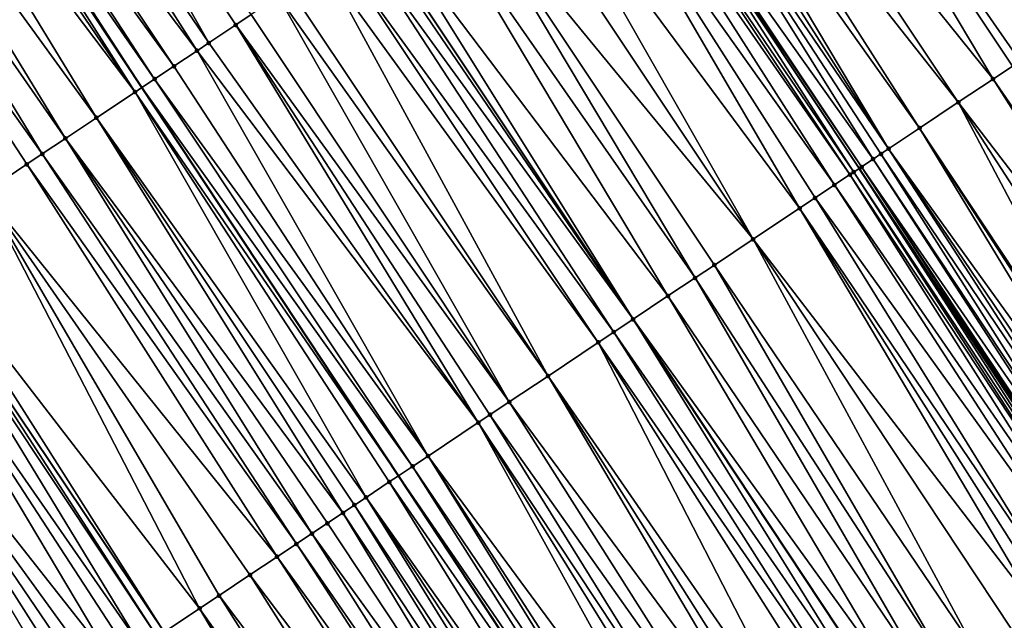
# Model space of a CAD drawing. Header units: feet. Extents: x 2004186 to 2014793, y 836912 to 864902.
# Tile 374 of 656: x 2009789 to 2009832, y 849049 to 849075. Entities that reach past the tile are written whole.
import ezdxf

# ---------------------------------------------------------------- set-up
doc = ezdxf.new("R2010")
doc.units = ezdxf.units.FT
doc.header["$LTSCALE"] = 100
doc.header["$MEASUREMENT"] = 0
for name, color, linetype, lineweight in [('EP_Travel Lane', 5, 'Continuous', 40), ('GPL_Skip Line', 2, 'Continuous', 40), ('Road Shots', 4, 'Continuous', 200), ('Road X-Section', 30, 'Continuous', 13)]:
    doc.layers.add(name, color=color, linetype=linetype, lineweight=lineweight)
doc.layers.add('I-77 SB_MM21-27-Surface-Border', color=7, linetype='Continuous')
doc.layers.add('I-77 SB_MM21-27-Surface-TIN', color=7, linetype='Continuous')

msp = doc.modelspace()

# ---------------------------------------------------------------- linework, layer by layer
at = {"layer": 'EP_Travel Lane'}
for points in [[(2009963.837033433, 848847.280817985, 429.204192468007), (2009953.432057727, 848864.5973455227, 429.1382592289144), (2009943.048023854, 848881.6901217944, 429.0399997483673), (2009932.663936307, 848898.7829864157, 428.9696612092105), (2009922.279846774, 848915.8758543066, 428.9003387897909), (2009911.671871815, 848932.9852607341, 428.8097326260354), (2009901.081294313, 848949.9509913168, 428.7492360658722), (2009890.490720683, 848966.9167156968, 428.6864182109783), (2009879.900131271, 848983.8824653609, 428.6332662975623), (2009869.045520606, 849000.8753183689, 428.5546234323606), (2009858.224622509, 849017.6949620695, 428.4656843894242), (2009847.403659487, 849034.514706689, 428.4071168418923), (2009836.582716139, 849051.3344207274, 428.3393471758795), (2009825.441538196, 849068.1654412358, 428.269548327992), (2009814.354321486, 849084.810929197, 428.2260740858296), (2009803.267133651, 849101.4563738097, 428.1667494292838), (2009792.179957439, 849118.1018009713, 428.1009985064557)], [(2009922.732590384, 848845.9093054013, 427.7466532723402), (2009912.311521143, 848862.9794874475, 427.6353479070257), (2009901.890393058, 848880.049765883, 427.5545564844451), (2009891.469273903, 848897.1200296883, 427.4691715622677), (2009881.063165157, 848913.8753565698, 427.4190355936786), (2009870.463312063, 848930.8352990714, 427.3590392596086), (2009859.863490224, 848947.7951915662, 427.2796639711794), (2009849.263633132, 848964.755140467, 427.2221198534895), (2009838.720720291, 848981.3424521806, 427.1364189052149), (2009827.963152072, 848998.2030135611, 427.0771608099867), (2009817.205627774, 849015.0635061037, 426.9972308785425), (2009806.448035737, 849031.9241048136, 426.949170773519), (2009795.557487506, 849048.2402471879, 426.8732766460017), (2009784.392036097, 849064.8334639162, 426.7987282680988), (2009773.226573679, 849081.4266970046, 426.7300865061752), (2009762.061131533, 849098.0198999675, 426.6504041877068), (2009750.965655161, 849114.3226856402, 426.583410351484)]]:
    msp.add_polyline3d(points, dxfattribs=at)
at = {"layer": 'GPL_Skip Line'}
for points in [[(2009953.829437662, 848841.4261146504, 428.721481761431), (2009943.524610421, 848858.56616258, 428.6641164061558), (2009933.127624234, 848875.6511519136, 428.5878087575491), (2009922.730622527, 848892.7361667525, 428.519566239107), (2009912.33363203, 848909.8211631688, 428.4454982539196), (2009901.793440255, 848926.8179547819, 428.3846184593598), (2009891.20368886, 848943.7842266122, 428.3312489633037), (2009880.613957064, 848960.750467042, 428.2658008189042), (2009870.024222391, 848977.7167120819, 428.202126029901), (2009859.249325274, 848994.5654839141, 428.1196564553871), (2009848.421835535, 849011.3809139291, 428.0372503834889), (2009837.59432419, 849028.196377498, 427.9649437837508), (2009826.766831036, 849045.0118128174, 427.8841342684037), (2009815.719622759, 849061.6833479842, 427.8140215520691), (2009804.626809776, 849078.3250743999, 427.7626321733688), (2009793.534014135, 849094.966774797, 427.701693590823), (2009782.441233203, 849111.6084531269, 427.6326563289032), (2009771.182598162, 849128.138074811, 427.5321407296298)], [(2009933.158281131, 848852.2558033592, 428.2070710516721), (2009922.774190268, 848869.3486734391, 428.1384617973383), (2009912.390098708, 848886.4415446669, 428.0702190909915), (2009902.006056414, 848903.5343347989, 427.976362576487), (2009891.530412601, 848920.4104319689, 427.9136971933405), (2009880.92433474, 848937.3665026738, 427.8573967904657), (2009870.318280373, 848954.3225358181, 427.7865722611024), (2009859.712203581, 848971.2786048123, 427.72960863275), (2009849.022044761, 848987.9779411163, 427.6566642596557), (2009838.194197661, 849004.7931455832, 427.5752317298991), (2009827.36634023, 849021.608366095, 427.4986247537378), (2009816.538476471, 849038.4235964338, 427.4249755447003), (2009805.637161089, 849054.960949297, 427.3642147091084), (2009794.594976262, 849071.6363890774, 427.304301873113), (2009783.5527462, 849088.3118971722, 427.2693528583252), (2009772.510594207, 849104.9872873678, 427.1912455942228), (2009761.310572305, 849121.3920772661, 427.0964918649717)]]:
    msp.add_polyline3d(points, dxfattribs=at)
at = {"layer": 'I-77 SB_MM21-27-Surface-Border', "color": 3, "linetype": 'ByBlock', "lineweight": -2}
msp.add_polyline3d([(2009798.74881013, 849122.4814904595, 428.3840934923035), (2009809.841554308, 849105.8398672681, 428.4733592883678), (2009820.934262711, 849089.1982977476, 428.5822842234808), (2009832.359926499, 849072.7784053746, 428.6253178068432), (2009843.916991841, 849056.0586220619, 428.6896182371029), (2009855.080822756, 849039.4596975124, 428.7581293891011), (2009866.076486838, 849022.7525143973, 428.8318323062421), (2009876.903997, 849005.9370526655, 428.9046986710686), (2009885.632100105, 848987.4611544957, 428.9087870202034), (2009898.596993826, 848971.9776837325, 429.0509502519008), (2009909.01709134, 848954.9054989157, 429.0984557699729), (2009919.43715657, 848937.8333658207, 429.1659731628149), (2009929.929759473, 848920.5326666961, 429.2454695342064), (2009939.985063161, 848903.2397036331, 429.3115393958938), (2009950.040375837, 848885.9467258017, 429.3729081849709), (2009960.095674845, 848868.653770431, 429.4413727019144), (2009970.747063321, 848851.3232834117, 429.5169382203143)], dxfattribs=at)
at = {"layer": 'I-77 SB_MM21-27-Surface-TIN', "color": 128, "linetype": 'ByBlock', "lineweight": -2}
for points in [[(2009787.54347605, 849090.97259725, 427.4254500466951), (2009786.212229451, 849090.0850261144, 427.3728248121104), (2009797.471423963, 849073.5542825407, 427.4441902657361)], [(2009787.54347605, 849090.97259725, 427.4254500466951), (2009798.63626052, 849074.3309136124, 427.4925564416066), (2009799.301876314, 849074.7747104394, 427.5229993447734)], [(2009787.54347605, 849090.97259725, 427.4254500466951), (2009797.471423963, 849073.5542825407, 427.4441902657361), (2009798.63626052, 849074.3309136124, 427.4925564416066)], [(2009786.212229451, 849090.0850261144, 427.3728248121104), (2009784.880969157, 849089.197475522, 427.3277391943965), (2009796.972213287, 849073.2214331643, 427.4207135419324)], [(2009786.212229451, 849090.0850261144, 427.3728248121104), (2009796.972213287, 849073.2214331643, 427.4207135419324), (2009797.471423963, 849073.5542825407, 427.4441902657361)], [(2009784.880969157, 849089.197475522, 427.3277391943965), (2009784.215345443, 849088.7536905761, 427.3016547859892), (2009795.973791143, 849072.5557356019, 427.3741970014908)], [(2009784.880969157, 849089.197475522, 427.3277391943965), (2009795.973791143, 849072.5557356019, 427.3741970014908), (2009796.972213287, 849073.2214331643, 427.4207135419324)], [(2009820.934262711, 849089.1982977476, 428.5822842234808), (2009818.604607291, 849087.6450090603, 428.4758099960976), (2009831.195085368, 849072.0017811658, 428.5794670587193)], [(2009820.934262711, 849089.1982977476, 428.5822842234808), (2009832.027113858, 849072.5565140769, 428.6127068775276), (2009832.359926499, 849072.7784053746, 428.6253178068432)], [(2009820.934262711, 849089.1982977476, 428.5822842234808), (2009831.195085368, 849072.0017811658, 428.5794670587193), (2009832.027113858, 849072.5565140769, 428.6127068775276)], [(2009784.215345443, 849088.7536905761, 427.3016547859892), (2009783.71613404, 849088.4208422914, 427.278577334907), (2009795.141773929, 849072.0009857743, 427.3347508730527)], [(2009784.215345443, 849088.7536905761, 427.3016547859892), (2009795.141773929, 849072.0009857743, 427.3347508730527), (2009795.973791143, 849072.5557356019, 427.3741970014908)], [(2009783.050531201, 849087.9770260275, 427.2409990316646), (2009794.309769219, 849071.4462171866, 427.2884198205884), (2009783.5527462, 849088.3118971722, 427.2693528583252)], [(2009783.71613404, 849088.4208422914, 427.278577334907), (2009783.5527462, 849088.3118971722, 427.2693528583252), (2009794.594976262, 849071.6363890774, 427.304301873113)], [(2009794.309769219, 849071.4462171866, 427.2884198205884), (2009794.594976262, 849071.6363890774, 427.304301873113), (2009783.5527462, 849088.3118971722, 427.2693528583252)], [(2009783.71613404, 849088.4208422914, 427.278577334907), (2009794.594976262, 849071.6363890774, 427.304301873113), (2009795.141773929, 849072.0009857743, 427.3347508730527)], [(2009783.050531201, 849087.9770260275, 427.2409990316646), (2009782.218538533, 849087.4222393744, 427.1880353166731), (2009794.309769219, 849071.4462171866, 427.2884198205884)], [(2009818.604607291, 849087.6450090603, 428.4758099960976), (2009817.273386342, 849086.7573994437, 428.4090657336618), (2009829.697452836, 849071.0032337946, 428.5093106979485)], [(2009818.604607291, 849087.6450090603, 428.4758099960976), (2009829.697452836, 849071.0032337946, 428.5093106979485), (2009831.195085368, 849072.0017811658, 428.5794670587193)], [(2009782.218538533, 849087.4222393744, 427.1880353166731), (2009780.887340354, 849086.5345955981, 427.1087503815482), (2009792.645757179, 849070.3366839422, 427.1972002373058)], [(2009782.218538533, 849087.4222393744, 427.1880353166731), (2009792.645757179, 849070.3366839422, 427.1972002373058), (2009794.309769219, 849071.4462171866, 427.2884198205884)], [(2009780.887340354, 849086.5345955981, 427.1087503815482), (2009779.888934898, 849085.8688729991, 427.0530423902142), (2009791.31454625, 849069.4490592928, 427.124938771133)], [(2009780.887340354, 849086.5345955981, 427.1087503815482), (2009791.31454625, 849069.4490592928, 427.124938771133), (2009792.645757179, 849070.3366839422, 427.1972002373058)], [(2009817.273386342, 849086.7573994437, 428.4090657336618), (2009816.441360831, 849086.2026620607, 428.3741868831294), (2009828.033404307, 849069.8937552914, 428.4381769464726)], [(2009817.273386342, 849086.7573994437, 428.4090657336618), (2009828.033404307, 849069.8937552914, 428.4381769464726), (2009829.697452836, 849071.0032337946, 428.5093106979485)], [(2009816.441360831, 849086.2026620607, 428.3741868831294), (2009815.942155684, 849085.8698043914, 428.347666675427), (2009826.702189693, 849069.0061361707, 428.3679408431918)], [(2009816.441360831, 849086.2026620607, 428.3741868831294), (2009826.702189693, 849069.0061361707, 428.3679408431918), (2009828.033404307, 849069.8937552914, 428.4381769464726)], [(2009779.888934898, 849085.8688729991, 427.0530423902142), (2009778.724109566, 849085.0922250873, 426.9984924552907), (2009790.316131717, 849068.78335031, 427.0742309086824)], [(2009779.888934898, 849085.8688729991, 427.0530423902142), (2009790.316131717, 849068.78335031, 427.0742309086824), (2009791.31454625, 849069.4490592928, 427.124938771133)], [(2009815.442967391, 849085.5369214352, 428.3118658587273), (2009814.444605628, 849084.8711332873, 428.2321037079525), (2009826.036605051, 849068.5622926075, 428.3203434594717)], [(2009815.942155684, 849085.8698043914, 428.347666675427), (2009815.442967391, 849085.5369214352, 428.3118658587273), (2009826.702189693, 849069.0061361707, 428.3679408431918)], [(2009815.442967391, 849085.5369214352, 428.3118658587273), (2009826.369393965, 849068.7842195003, 428.3460179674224), (2009826.702189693, 849069.0061361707, 428.3679408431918)], [(2009815.442967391, 849085.5369214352, 428.3118658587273), (2009826.036605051, 849068.5622926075, 428.3203434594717), (2009826.369393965, 849068.7842195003, 428.3460179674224)], [(2009778.724109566, 849085.0922250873, 426.9984924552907), (2009789.65051052, 849068.339561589, 427.0467629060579), (2009790.316131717, 849068.78335031, 427.0742309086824)], [(2009778.724109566, 849085.0922250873, 426.9984924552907), (2009787.82006187, 849067.1191281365, 426.9659155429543), (2009789.65051052, 849068.339561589, 427.0467629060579)], [(2009813.945412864, 849084.5382570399, 428.1987651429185), (2009825.204638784, 849068.0074663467, 428.2528434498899), (2009814.354321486, 849084.810929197, 428.2260740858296)], [(2009814.444605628, 849084.8711332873, 428.2321037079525), (2009814.354321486, 849084.810929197, 428.2260740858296), (2009825.537431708, 849068.229387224, 428.2763102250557)], [(2009825.204638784, 849068.0074663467, 428.2528434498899), (2009825.441538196, 849068.1654412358, 428.269548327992), (2009814.354321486, 849084.810929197, 428.2260740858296)], [(2009825.537431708, 849068.229387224, 428.2763102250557), (2009814.354321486, 849084.810929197, 428.2260740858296), (2009825.441538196, 849068.1654412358, 428.269548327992)], [(2009814.444605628, 849084.8711332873, 428.2321037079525), (2009825.537431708, 849068.229387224, 428.2763102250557), (2009826.036605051, 849068.5622926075, 428.3203434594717)], [(2009813.61260711, 849084.3163554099, 428.1823631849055), (2009812.780575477, 849083.7616272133, 428.1508559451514), (2009824.37260099, 849067.4527473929, 428.224725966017)], [(2009813.945412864, 849084.5382570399, 428.1987651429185), (2009813.61260711, 849084.3163554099, 428.1823631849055), (2009825.038236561, 849067.8965145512, 428.2442821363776)], [(2009813.61260711, 849084.3163554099, 428.1823631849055), (2009824.37260099, 849067.4527473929, 428.224725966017), (2009825.038236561, 849067.8965145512, 428.2442821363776)], [(2009813.945412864, 849084.5382570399, 428.1987651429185), (2009825.038236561, 849067.8965145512, 428.2442821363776), (2009825.204638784, 849068.0074663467, 428.2528434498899)], [(2009812.780575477, 849083.7616272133, 428.1508559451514), (2009810.950136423, 849082.5411793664, 428.0647256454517), (2009822.874954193, 849066.4542214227, 428.1624240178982)], [(2009812.780575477, 849083.7616272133, 428.1508559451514), (2009823.540571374, 849066.89801617, 428.1921056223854), (2009824.37260099, 849067.4527473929, 428.224725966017)], [(2009812.780575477, 849083.7616272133, 428.1508559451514), (2009822.874954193, 849066.4542214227, 428.1624240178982), (2009823.540571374, 849066.89801617, 428.1921056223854)], [(2009810.950136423, 849082.5411793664, 428.0647256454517), (2009809.785310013, 849081.764533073, 428.0107728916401), (2009820.878112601, 849065.1228222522, 428.0679005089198)], [(2009810.950136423, 849082.5411793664, 428.0647256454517), (2009820.878112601, 849065.1228222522, 428.0679005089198), (2009822.874954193, 849066.4542214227, 428.1624240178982)], [(2009809.785310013, 849081.764533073, 428.0107728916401), (2009808.121267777, 849080.6550451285, 427.9361788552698), (2009820.878112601, 849065.1228222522, 428.0679005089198)], [(2009808.121267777, 849080.6550451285, 427.9361788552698), (2009806.956455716, 849079.8783773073, 427.8743252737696), (2009818.382079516, 849063.4585449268, 427.9393368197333)], [(2009808.121267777, 849080.6550451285, 427.9361788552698), (2009819.214082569, 849064.0133160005, 427.9865826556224), (2009820.878112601, 849065.1228222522, 428.0679005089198)], [(2009808.121267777, 849080.6550451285, 427.9361788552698), (2009818.382079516, 849063.4585449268, 427.9393368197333), (2009819.214082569, 849064.0133160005, 427.9865826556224)], [(2009806.956455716, 849079.8783773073, 427.8743252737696), (2009805.126021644, 849078.6579219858, 427.7854517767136), (2009817.217259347, 849062.6818892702, 427.8819444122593)], [(2009806.956455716, 849079.8783773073, 427.8743252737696), (2009817.217259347, 849062.6818892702, 427.8819444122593), (2009818.382079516, 849063.4585449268, 427.9393368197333)], [(2009804.460405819, 849078.2141252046, 427.7550256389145), (2009815.719622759, 849061.6833479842, 427.8140215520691), (2009804.626809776, 849078.3250743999, 427.7626321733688)], [(2009805.126021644, 849078.6579219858, 427.7854517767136), (2009804.626809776, 849078.3250743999, 427.7626321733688), (2009815.719622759, 849061.6833479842, 427.8140215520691)], [(2009805.126021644, 849078.6579219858, 427.7854517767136), (2009815.719622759, 849061.6833479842, 427.8140215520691), (2009817.217259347, 849062.6818892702, 427.8819444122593)], [(2009803.961186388, 849077.8812889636, 427.7363697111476), (2009803.129155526, 849077.3265596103, 427.7044379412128), (2009814.887584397, 849061.1286298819, 427.7862166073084)], [(2009804.460405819, 849078.2141252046, 427.7550256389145), (2009803.961186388, 849077.8812889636, 427.7363697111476), (2009815.719622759, 849061.6833479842, 427.8140215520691)], [(2009803.961186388, 849077.8812889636, 427.7363697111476), (2009814.887584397, 849061.1286298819, 427.7862166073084), (2009815.719622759, 849061.6833479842, 427.8140215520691)], [(2009803.129155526, 849077.3265596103, 427.7044379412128), (2009802.46354423, 849076.8827560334, 427.6715177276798), (2009814.221962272, 849060.6848425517, 427.7592571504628)], [(2009803.129155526, 849077.3265596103, 427.7044379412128), (2009814.221962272, 849060.6848425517, 427.7592571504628), (2009814.887584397, 849061.1286298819, 427.7862166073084)], [(2009802.46354423, 849076.8827560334, 427.6715177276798), (2009800.965931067, 849075.8841796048, 427.5907014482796), (2009812.058726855, 849059.2424789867, 427.6515483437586)], [(2009802.46354423, 849076.8827560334, 427.6715177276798), (2009812.058726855, 849059.2424789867, 427.6515483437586), (2009814.221962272, 849060.6848425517, 427.7592571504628)], [(2009800.965931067, 849075.8841796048, 427.5907014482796), (2009800.46672078, 849075.5513296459, 427.5670109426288), (2009812.058726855, 849059.2424789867, 427.6515483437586)], [(2009800.46672078, 849075.5513296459, 427.5670109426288), (2009799.301876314, 849074.7747104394, 427.5229993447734), (2009810.394676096, 849058.1330038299, 427.5816425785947)], [(2009800.46672078, 849075.5513296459, 427.5670109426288), (2009810.394676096, 849058.1330038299, 427.5816425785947), (2009812.058726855, 849059.2424789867, 427.6515483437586)], [(2009799.301876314, 849074.7747104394, 427.5229993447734), (2009798.63626052, 849074.3309136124, 427.4925564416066), (2009810.394676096, 849058.1330038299, 427.5816425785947)], [(2009798.63626052, 849074.3309136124, 427.4925564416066), (2009797.471423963, 849073.5542825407, 427.4441902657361), (2009809.063450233, 849057.2454015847, 427.5175999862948)], [(2009798.63626052, 849074.3309136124, 427.4925564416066), (2009809.562661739, 849057.5782497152, 427.540620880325), (2009810.394676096, 849058.1330038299, 427.5816425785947)], [(2009798.63626052, 849074.3309136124, 427.4925564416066), (2009809.063450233, 849057.2454015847, 427.5175999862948), (2009809.562661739, 849057.5782497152, 427.540620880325)], [(2009796.972213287, 849073.2214331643, 427.4207135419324), (2009795.973791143, 849072.5557356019, 427.3741970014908), (2009806.900181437, 849055.8030880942, 427.4282689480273)], [(2009797.471423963, 849073.5542825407, 427.4441902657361), (2009796.972213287, 849073.2214331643, 427.4207135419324), (2009809.063450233, 849057.2454015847, 427.5175999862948)], [(2009796.972213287, 849073.2214331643, 427.4207135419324), (2009806.900181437, 849055.8030880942, 427.4282689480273), (2009809.063450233, 849057.2454015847, 427.5175999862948)], [(2009795.973791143, 849072.5557356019, 427.3741970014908), (2009795.141773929, 849072.0009857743, 427.3347508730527), (2009806.900181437, 849055.8030880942, 427.4282689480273)], [(2009832.027113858, 849072.5565140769, 428.6127068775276), (2009831.195085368, 849072.0017811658, 428.5794670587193), (2009842.739997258, 849055.300543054, 428.6449804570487)], [(2009795.141773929, 849072.0009857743, 427.3347508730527), (2009794.594976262, 849071.6363890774, 427.304301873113), (2009806.234566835, 849055.3592894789, 427.3971677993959)], [(2009795.141773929, 849072.0009857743, 427.3347508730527), (2009806.234566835, 849055.3592894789, 427.3971677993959), (2009806.900181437, 849055.8030880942, 427.4282689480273)], [(2009831.195085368, 849072.0017811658, 428.5794670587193), (2009829.697452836, 849071.0032337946, 428.5093106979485), (2009842.06744112, 849054.8673361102, 428.6137726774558)], [(2009831.195085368, 849072.0017811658, 428.5794670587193), (2009842.06744112, 849054.8673361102, 428.6137726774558), (2009842.739997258, 849055.300543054, 428.6449804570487)], [(2009794.309769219, 849071.4462171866, 427.2884198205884), (2009805.637161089, 849054.960949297, 427.3642147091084), (2009794.594976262, 849071.6363890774, 427.304301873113)], [(2009806.234566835, 849055.3592894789, 427.3971677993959), (2009794.594976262, 849071.6363890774, 427.304301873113), (2009805.637161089, 849054.960949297, 427.3642147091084)], [(2009794.309769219, 849071.4462171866, 427.2884198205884), (2009792.645757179, 849070.3366839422, 427.1972002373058), (2009804.237771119, 849054.027821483, 427.2773847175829)], [(2009794.309769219, 849071.4462171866, 427.2884198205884), (2009805.236160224, 849054.6935686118, 427.3420953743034), (2009805.637161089, 849054.960949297, 427.3642147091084)], [(2009794.309769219, 849071.4462171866, 427.2884198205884), (2009804.237771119, 849054.027821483, 427.2773847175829), (2009805.236160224, 849054.6935686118, 427.3420953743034)], [(2009829.697452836, 849071.0032337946, 428.5093106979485), (2009828.033404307, 849069.8937552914, 428.4381769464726), (2009839.209037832, 849053.0262682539, 428.499696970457)], [(2009829.697452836, 849071.0032337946, 428.5093106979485), (2009840.722316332, 849054.0009416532, 428.5572054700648), (2009842.06744112, 849054.8673361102, 428.6137726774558)], [(2009829.697452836, 849071.0032337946, 428.5093106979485), (2009839.209037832, 849053.0262682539, 428.499696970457), (2009840.722316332, 849054.0009416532, 428.5572054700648)], [(2009792.645757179, 849070.3366839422, 427.1972002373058), (2009791.31454625, 849069.4490592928, 427.124938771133), (2009803.239349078, 849053.3621237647, 427.2308081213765)], [(2009792.645757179, 849070.3366839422, 427.1972002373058), (2009803.738566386, 849053.6949631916, 427.2506347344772), (2009804.237771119, 849054.027821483, 427.2773847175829)], [(2009792.645757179, 849070.3366839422, 427.1972002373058), (2009803.239349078, 849053.3621237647, 427.2308081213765), (2009803.738566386, 849053.6949631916, 427.2506347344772)], [(2009828.033404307, 849069.8937552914, 428.4381769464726), (2009826.702189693, 849069.0061361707, 428.3679408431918), (2009838.536502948, 849052.5930283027, 428.458554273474)], [(2009828.033404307, 849069.8937552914, 428.4381769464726), (2009839.040901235, 849052.9179627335, 428.4907559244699), (2009839.209037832, 849053.0262682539, 428.499696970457)], [(2009828.033404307, 849069.8937552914, 428.4381769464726), (2009838.536502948, 849052.5930283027, 428.458554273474), (2009839.040901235, 849052.9179627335, 428.4907559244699)], [(2009791.31454625, 849069.4490592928, 427.124938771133), (2009790.316131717, 849068.78335031, 427.0742309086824), (2009801.908122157, 849052.4745231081, 427.167348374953)], [(2009791.31454625, 849069.4490592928, 427.124938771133), (2009802.573727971, 849052.9183349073, 427.2032881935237), (2009803.239349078, 849053.3621237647, 427.2308081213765)], [(2009791.31454625, 849069.4490592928, 427.124938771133), (2009801.908122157, 849052.4745231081, 427.167348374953), (2009802.573727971, 849052.9183349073, 427.2032881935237)], [(2009826.702189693, 849069.0061361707, 428.3679408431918), (2009826.369393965, 849068.7842195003, 428.3460179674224), (2009837.695810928, 849052.0515147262, 428.4180707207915)], [(2009826.702189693, 849069.0061361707, 428.3679408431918), (2009838.032094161, 849052.2681101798, 428.4312611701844), (2009838.536502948, 849052.5930283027, 428.458554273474)], [(2009826.702189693, 849069.0061361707, 428.3679408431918), (2009837.695810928, 849052.0515147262, 428.4180707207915), (2009838.032094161, 849052.2681101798, 428.4312611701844)], [(2009790.316131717, 849068.78335031, 427.0742309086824), (2009789.65051052, 849068.339561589, 427.0467629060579), (2009801.242516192, 849052.0307115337, 427.1314912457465)], [(2009790.316131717, 849068.78335031, 427.0742309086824), (2009801.242516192, 849052.0307115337, 427.1314912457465), (2009801.908122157, 849052.4745231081, 427.167348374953)], [(2009826.369393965, 849068.7842195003, 428.3460179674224), (2009826.036605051, 849068.5622926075, 428.3203434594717), (2009837.191389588, 849051.7266160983, 428.3966453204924)], [(2009826.369393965, 849068.7842195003, 428.3460179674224), (2009837.191389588, 849051.7266160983, 428.3966453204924), (2009837.695810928, 849052.0515147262, 428.4180707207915)], [(2009789.65051052, 849068.339561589, 427.0467629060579), (2009787.82006187, 849067.1191281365, 426.9659155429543), (2009800.410492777, 849051.475971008, 427.0954566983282)], [(2009789.65051052, 849068.339561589, 427.0467629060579), (2009800.410492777, 849051.475971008, 427.0954566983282), (2009801.242516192, 849052.0307115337, 427.1314912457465)], [(2009825.204638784, 849068.0074663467, 428.2528434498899), (2009836.350769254, 849051.1849911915, 428.3226525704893), (2009825.441538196, 849068.1654412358, 428.269548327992)], [(2009825.537431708, 849068.229387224, 428.2763102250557), (2009825.441538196, 849068.1654412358, 428.269548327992), (2009836.582716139, 849051.3344207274, 428.3393471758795)], [(2009836.518901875, 849051.2933028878, 428.3334524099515), (2009836.582716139, 849051.3344207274, 428.3393471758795), (2009825.441538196, 849068.1654412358, 428.269548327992)], [(2009836.518901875, 849051.2933028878, 428.3334524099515), (2009825.441538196, 849068.1654412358, 428.269548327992), (2009836.350769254, 849051.1849911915, 428.3226525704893)], [(2009826.036605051, 849068.5622926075, 428.3203434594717), (2009825.537431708, 849068.229387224, 428.2763102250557), (2009837.023260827, 849051.6182984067, 428.3840409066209)], [(2009825.537431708, 849068.229387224, 428.2763102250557), (2009836.582716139, 849051.3344207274, 428.3393471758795), (2009836.687024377, 849051.4016302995, 428.3489825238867)], [(2009825.537431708, 849068.229387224, 428.2763102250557), (2009836.687024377, 849051.4016302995, 428.3489825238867), (2009837.023260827, 849051.6182984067, 428.3840409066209)], [(2009826.036605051, 849068.5622926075, 428.3203434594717), (2009837.023260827, 849051.6182984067, 428.3840409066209), (2009837.191389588, 849051.7266160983, 428.3966453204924)], [(2009825.038236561, 849067.8965145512, 428.2442821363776), (2009824.37260099, 849067.4527473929, 428.224725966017), (2009835.846328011, 849050.8601234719, 428.3105302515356)], [(2009825.204638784, 849068.0074663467, 428.2528434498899), (2009825.038236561, 849067.8965145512, 428.2442821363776), (2009836.182624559, 849051.0766982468, 428.3174966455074)], [(2009825.038236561, 849067.8965145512, 428.2442821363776), (2009835.846328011, 849050.8601234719, 428.3105302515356), (2009836.182624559, 849051.0766982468, 428.3174966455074)], [(2009825.204638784, 849068.0074663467, 428.2528434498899), (2009836.182624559, 849051.0766982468, 428.3174966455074), (2009836.350769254, 849051.1849911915, 428.3226525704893)], [(2009824.37260099, 849067.4527473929, 428.224725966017), (2009823.540571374, 849066.89801617, 428.1921056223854), (2009835.341897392, 849050.535239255, 428.2934424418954)], [(2009824.37260099, 849067.4527473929, 428.224725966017), (2009835.341897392, 849050.535239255, 428.2934424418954), (2009835.846328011, 849050.8601234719, 428.3105302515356)], [(2009787.82006187, 849067.1191281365, 426.9659155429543), (2009784.824812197, 849065.1220103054, 426.8171378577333), (2009797.082423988, 849049.2569715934, 426.9376248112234)], [(2009787.82006187, 849067.1191281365, 426.9659155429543), (2009799.245673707, 849050.6993137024, 427.0374591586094), (2009800.410492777, 849051.475971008, 427.0954566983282)], [(2009787.82006187, 849067.1191281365, 426.9659155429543), (2009797.914433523, 849049.8117329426, 426.9813017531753), (2009799.245673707, 849050.6993137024, 427.0374591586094)], [(2009787.82006187, 849067.1191281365, 426.9659155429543), (2009797.082423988, 849049.2569715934, 426.9376248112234), (2009797.914433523, 849049.8117329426, 426.9813017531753)], [(2009823.540571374, 849066.89801617, 428.1921056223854), (2009822.874954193, 849066.4542214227, 428.1624240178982), (2009834.164921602, 849049.77713106, 428.2400196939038)], [(2009823.540571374, 849066.89801617, 428.1921056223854), (2009834.164921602, 849049.77713106, 428.2400196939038), (2009835.341897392, 849050.535239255, 428.2934424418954)], [(2009822.874954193, 849066.4542214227, 428.1624240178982), (2009820.878112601, 849065.1228222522, 428.0679005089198), (2009833.156096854, 849049.127305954, 428.1887863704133)], [(2009822.874954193, 849066.4542214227, 428.1624240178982), (2009833.660511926, 849049.4522143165, 428.213141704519), (2009834.164921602, 849049.77713106, 428.2400196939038)], [(2009822.874954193, 849066.4542214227, 428.1624240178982), (2009833.156096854, 849049.127305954, 428.1887863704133), (2009833.660511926, 849049.4522143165, 428.213141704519)], [(2009784.159192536, 849064.6782192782, 426.7888234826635), (2009795.251968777, 849048.0365479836, 426.8603845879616), (2009784.392036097, 849064.8334639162, 426.7987282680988)], [(2009784.824812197, 849065.1220103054, 426.8171378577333), (2009784.392036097, 849064.8334639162, 426.7987282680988), (2009795.557487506, 849048.2402471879, 426.8732766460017)], [(2009795.251968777, 849048.0365479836, 426.8603845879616), (2009795.557487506, 849048.2402471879, 426.8732766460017), (2009784.392036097, 849064.8334639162, 426.7987282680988)], [(2009784.824812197, 849065.1220103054, 426.8171378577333), (2009795.557487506, 849048.2402471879, 426.8732766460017), (2009797.082423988, 849049.2569715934, 426.9376248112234)], [(2009820.878112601, 849065.1228222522, 428.0679005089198), (2009819.214082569, 849064.0133160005, 427.9865826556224), (2009830.465874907, 849047.3944741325, 428.0627372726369)], [(2009820.878112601, 849065.1228222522, 428.0679005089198), (2009831.979116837, 849048.3692043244, 428.1373397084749), (2009833.156096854, 849049.127305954, 428.1887863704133)], [(2009820.878112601, 849065.1228222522, 428.0679005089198), (2009830.465874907, 849047.3944741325, 428.0627372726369), (2009831.979116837, 849048.3692043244, 428.1373397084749)], [(2009784.159192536, 849064.6782192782, 426.7888234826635), (2009783.160760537, 849064.0125364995, 426.747732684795), (2009794.586340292, 849047.5927701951, 426.8369269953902)], [(2009784.159192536, 849064.6782192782, 426.7888234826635), (2009794.586340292, 849047.5927701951, 426.8369269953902), (2009795.251968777, 849048.0365479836, 426.8603845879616)], [(2009783.160760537, 849064.0125364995, 426.747732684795), (2009780.997530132, 849062.5701654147, 426.6372701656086), (2009793.421515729, 849046.8161211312, 426.7819542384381)], [(2009783.160760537, 849064.0125364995, 426.747732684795), (2009794.087124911, 849047.2599278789, 426.8160400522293), (2009794.586340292, 849047.5927701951, 426.8369269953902)], [(2009783.160760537, 849064.0125364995, 426.747732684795), (2009793.421515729, 849046.8161211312, 426.7819542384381), (2009794.087124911, 849047.2599278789, 426.8160400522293)], [(2009819.214082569, 849064.0133160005, 427.9865826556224), (2009818.382079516, 849063.4585449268, 427.9393368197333), (2009829.288913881, 849046.6363430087, 428.0024132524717)], [(2009819.214082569, 849064.0133160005, 427.9865826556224), (2009829.288913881, 849046.6363430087, 428.0024132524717), (2009830.465874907, 849047.3944741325, 428.0627372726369)], [(2009818.382079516, 849063.4585449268, 427.9393368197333), (2009817.217259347, 849062.6818892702, 427.8819444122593), (2009828.44823227, 849046.0948132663, 427.9570638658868)], [(2009818.382079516, 849063.4585449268, 427.9393368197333), (2009828.44823227, 849046.0948132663, 427.9570638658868), (2009829.288913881, 849046.6363430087, 428.0024132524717)], [(2009817.217259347, 849062.6818892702, 427.8819444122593), (2009815.719622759, 849061.6833479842, 427.8140215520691), (2009827.439398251, 849045.4450025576, 427.91016397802)], [(2009817.217259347, 849062.6818892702, 427.8819444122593), (2009827.439398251, 849045.4450025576, 427.91016397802), (2009828.44823227, 849046.0948132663, 427.9570638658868)], [(2009780.997530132, 849062.5701654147, 426.6372701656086), (2009792.755905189, 849046.3723164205, 426.7486160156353), (2009793.421515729, 849046.8161211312, 426.7819542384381)], [(2009780.997530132, 849062.5701654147, 426.6372701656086), (2009792.256699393, 849046.0394597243, 426.7224514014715), (2009792.755905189, 849046.3723164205, 426.7486160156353)], [(2009780.997530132, 849062.5701654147, 426.6372701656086), (2009791.757506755, 849045.7065832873, 426.6890418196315), (2009792.256699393, 849046.0394597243, 426.7224514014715)], [(2009780.997530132, 849062.5701654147, 426.6372701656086), (2009791.258311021, 849045.3737114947, 426.6573367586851), (2009791.757506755, 849045.7065832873, 426.6890418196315)], [(2009814.887584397, 849061.1286298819, 427.7862166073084), (2009826.262418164, 849044.6869010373, 427.8587502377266), (2009815.719622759, 849061.6833479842, 427.8140215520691)], [(2009826.262418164, 849044.6869010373, 427.8587502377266), (2009826.766831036, 849045.0118128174, 427.8841342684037), (2009815.719622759, 849061.6833479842, 427.8140215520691)], [(2009827.439398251, 849045.4450025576, 427.91016397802), (2009815.719622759, 849061.6833479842, 427.8140215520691), (2009826.766831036, 849045.0118128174, 427.8841342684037)], [(2009814.887584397, 849061.1286298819, 427.7862166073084), (2009814.221962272, 849060.6848425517, 427.7592571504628), (2009825.589843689, 849044.2537225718, 427.8361140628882)], [(2009814.887584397, 849061.1286298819, 427.7862166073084), (2009825.589843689, 849044.2537225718, 427.8361140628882), (2009826.262418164, 849044.6869010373, 427.8587502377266)], [(2009814.221962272, 849060.6848425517, 427.7592571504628), (2009812.058726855, 849059.2424789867, 427.6515483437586), (2009823.404046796, 849042.8457836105, 427.7297543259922)], [(2009814.221962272, 849060.6848425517, 427.7592571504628), (2009824.917280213, 849043.8205270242, 427.808336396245), (2009825.589843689, 849044.2537225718, 427.8361140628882)], [(2009814.221962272, 849060.6848425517, 427.7592571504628), (2009823.404046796, 849042.8457836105, 427.7297543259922), (2009824.917280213, 849043.8205270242, 427.808336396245)], [(2009812.058726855, 849059.2424789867, 427.6515483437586), (2009810.394676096, 849058.1330038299, 427.5816425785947), (2009822.227071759, 849042.0876742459, 427.6759795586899)], [(2009812.058726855, 849059.2424789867, 427.6515483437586), (2009822.731496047, 849042.4125682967, 427.6960272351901), (2009823.404046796, 849042.8457836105, 427.7297543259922)], [(2009812.058726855, 849059.2424789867, 427.6515483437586), (2009822.227071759, 849042.0876742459, 427.6759795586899), (2009822.731496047, 849042.4125682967, 427.6960272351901)], [(2009810.394676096, 849058.1330038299, 427.5816425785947), (2009809.562661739, 849057.5782497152, 427.540620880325), (2009821.050087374, 849041.3295793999, 427.62657469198)], [(2009810.394676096, 849058.1330038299, 427.5816425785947), (2009821.050087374, 849041.3295793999, 427.62657469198), (2009822.227071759, 849042.0876742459, 427.6759795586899)], [(2009809.562661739, 849057.5782497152, 427.540620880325), (2009809.063450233, 849057.2454015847, 427.5175999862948), (2009820.041253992, 849040.6797677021, 427.5793771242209)], [(2009809.562661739, 849057.5782497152, 427.540620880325), (2009820.041253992, 849040.6797677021, 427.5793771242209), (2009821.050087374, 849041.3295793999, 427.62657469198)], [(2009809.063450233, 849057.2454015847, 427.5175999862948), (2009806.900181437, 849055.8030880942, 427.4282689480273), (2009818.696119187, 849039.8133888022, 427.5274924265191)], [(2009809.063450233, 849057.2454015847, 427.5175999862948), (2009819.536822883, 849040.3548842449, 427.5625179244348), (2009820.041253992, 849040.6797677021, 427.5793771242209)], [(2009809.063450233, 849057.2454015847, 427.5175999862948), (2009818.696119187, 849039.8133888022, 427.5274924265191), (2009819.536822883, 849040.3548842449, 427.5625179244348)], [(2009806.900181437, 849055.8030880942, 427.4282689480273), (2009806.234566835, 849055.3592894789, 427.3971677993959), (2009817.350987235, 849038.9470054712, 427.4742739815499)], [(2009806.900181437, 849055.8030880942, 427.4282689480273), (2009817.687264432, 849039.1636102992, 427.4902860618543), (2009818.696119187, 849039.8133888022, 427.5274924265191)], [(2009806.900181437, 849055.8030880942, 427.4282689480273), (2009817.350987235, 849038.9470054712, 427.4742739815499), (2009817.687264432, 849039.1636102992, 427.4902860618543)], [(2009806.234566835, 849055.3592894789, 427.3971677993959), (2009805.637161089, 849054.960949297, 427.3642147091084), (2009816.846588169, 849038.622072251, 427.4424367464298)], [(2009806.234566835, 849055.3592894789, 427.3971677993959), (2009816.846588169, 849038.622072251, 427.4424367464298), (2009817.350987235, 849038.9470054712, 427.4742739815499)], [(2009805.236160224, 849054.6935686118, 427.3420953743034), (2009804.237771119, 849054.027821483, 427.2773847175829), (2009815.669618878, 849037.8639539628, 427.3859760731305)], [(2009805.236160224, 849054.6935686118, 427.3420953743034), (2009816.510317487, 849038.4054573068, 427.4233797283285), (2009805.637161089, 849054.960949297, 427.3642147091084)], [(2009805.236160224, 849054.6935686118, 427.3420953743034), (2009815.669618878, 849037.8639539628, 427.3859760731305), (2009816.510317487, 849038.4054573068, 427.4233797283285)], [(2009816.510317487, 849038.4054573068, 427.4233797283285), (2009816.538476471, 849038.4235964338, 427.4249755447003), (2009805.637161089, 849054.960949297, 427.3642147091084)], [(2009816.846588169, 849038.622072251, 427.4424367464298), (2009805.637161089, 849054.960949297, 427.3642147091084), (2009816.538476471, 849038.4235964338, 427.4249755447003)], [(2009804.237771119, 849054.027821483, 427.2773847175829), (2009803.738566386, 849053.6949631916, 427.2506347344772), (2009814.660816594, 849037.2140939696, 427.3242420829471)], [(2009804.237771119, 849054.027821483, 427.2773847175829), (2009815.165211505, 849037.5390336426, 427.3580215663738), (2009815.669618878, 849037.8639539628, 427.3859760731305)], [(2009804.237771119, 849054.027821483, 427.2773847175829), (2009814.660816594, 849037.2140939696, 427.3242420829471), (2009815.165211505, 849037.5390336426, 427.3580215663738)], [(2009803.239349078, 849053.3621237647, 427.2308081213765), (2009802.573727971, 849052.9183349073, 427.2032881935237), (2009813.483854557, 849036.455964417, 427.2643909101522)], [(2009803.738566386, 849053.6949631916, 427.2506347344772), (2009803.239349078, 849053.3621237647, 427.2308081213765), (2009814.156413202, 849036.8891674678, 427.2944270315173)], [(2009803.239349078, 849053.3621237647, 427.2308081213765), (2009813.483854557, 849036.455964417, 427.2643909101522), (2009814.156413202, 849036.8891674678, 427.2944270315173)], [(2009803.738566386, 849053.6949631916, 427.2506347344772), (2009814.156413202, 849036.8891674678, 427.2944270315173), (2009814.660816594, 849037.2140939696, 427.3242420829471)], [(2009802.573727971, 849052.9183349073, 427.2032881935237), (2009801.908122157, 849052.4745231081, 427.167348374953), (2009813.483854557, 849036.455964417, 427.2643909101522)], [(2009801.908122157, 849052.4745231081, 427.167348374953), (2009801.242516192, 849052.0307115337, 427.1314912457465), (2009812.475036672, 849035.8061286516, 427.2099492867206)], [(2009801.908122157, 849052.4745231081, 427.167348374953), (2009812.475036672, 849035.8061286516, 427.2099492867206), (2009813.483854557, 849036.455964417, 427.2643909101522)], [(2009801.242516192, 849052.0307115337, 427.1314912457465), (2009800.410492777, 849051.475971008, 427.0954566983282), (2009811.970618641, 849035.4812248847, 427.1869771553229)], [(2009801.242516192, 849052.0307115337, 427.1314912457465), (2009811.970618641, 849035.4812248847, 427.1869771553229), (2009812.475036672, 849035.8061286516, 427.2099492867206)], [(2009800.410492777, 849051.475971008, 427.0954566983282), (2009799.245673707, 849050.6993137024, 427.0374591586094), (2009811.129902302, 849034.9397490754, 427.1578610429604)], [(2009800.410492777, 849051.475971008, 427.0954566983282), (2009811.129902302, 849034.9397490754, 427.1578610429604), (2009811.970618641, 849035.4812248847, 427.1869771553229)], [(2009799.245673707, 849050.6993137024, 427.0374591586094), (2009797.914433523, 849049.8117329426, 426.9813017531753), (2009809.784775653, 849034.0733575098, 427.1021640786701)], [(2009799.245673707, 849050.6993137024, 427.0374591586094), (2009809.784775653, 849034.0733575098, 427.1021640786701), (2009811.129902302, 849034.9397490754, 427.1578610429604)], [(2009797.914433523, 849049.8117329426, 426.9813017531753), (2009797.082423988, 849049.2569715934, 426.9376248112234), (2009808.439665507, 849033.2069403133, 427.0387525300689)], [(2009797.914433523, 849049.8117329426, 426.9813017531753), (2009808.439665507, 849033.2069403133, 427.0387525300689), (2009809.784775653, 849034.0733575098, 427.1021640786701)], [(2009797.082423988, 849049.2569715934, 426.9376248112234), (2009795.557487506, 849048.2402471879, 426.8732766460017), (2009807.094534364, 849032.3405557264, 426.9851561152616)], [(2009797.082423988, 849049.2569715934, 426.9376248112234), (2009807.598952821, 849032.6654588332, 427.0079295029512), (2009808.439665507, 849033.2069403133, 427.0387525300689)], [(2009797.082423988, 849049.2569715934, 426.9376248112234), (2009807.094534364, 849032.3405557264, 426.9851561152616), (2009807.598952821, 849032.6654588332, 427.0079295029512)]]:
    msp.add_3dface(points, dxfattribs=at)
at = {"layer": 'Road Shots', "lineweight": 100}
for p in [(2009798.63626052, 849074.3309136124, 427.4925564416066), (2009796.972213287, 849073.2214331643, 427.4207135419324), (2009797.471423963, 849073.5542825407, 427.4441902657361), (2009795.973791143, 849072.5557356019, 427.3741970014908), (2009795.141773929, 849072.0009857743, 427.3347508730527), (2009831.195085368, 849072.0017811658, 428.5794670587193), (2009794.309769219, 849071.4462171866, 427.2884198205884), (2009829.697452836, 849071.0032337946, 428.5093106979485), (2009792.645757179, 849070.3366839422, 427.1972002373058), (2009828.033404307, 849069.8937552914, 428.4381769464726), (2009791.31454625, 849069.4490592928, 427.124938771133), (2009826.702189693, 849069.0061361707, 428.3679408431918), (2009790.316131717, 849068.78335031, 427.0742309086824), (2009826.369393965, 849068.7842195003, 428.3460179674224), (2009789.65051052, 849068.339561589, 427.0467629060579), (2009825.537431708, 849068.229387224, 428.2763102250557), (2009826.036605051, 849068.5622926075, 428.3203434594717), (2009825.038236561, 849067.8965145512, 428.2442821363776), (2009825.204638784, 849068.0074663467, 428.2528434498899), (2009824.37260099, 849067.4527473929, 428.224725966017), (2009823.540571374, 849066.89801617, 428.1921056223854), (2009822.874954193, 849066.4542214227, 428.1624240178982), (2009820.878112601, 849065.1228222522, 428.0679005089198), (2009819.214082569, 849064.0133160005, 427.9865826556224), (2009818.382079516, 849063.4585449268, 427.9393368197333), (2009817.217259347, 849062.6818892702, 427.8819444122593), (2009815.719622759, 849061.6833479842, 427.8140215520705), (2009814.887584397, 849061.1286298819, 427.7862166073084), (2009814.221962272, 849060.6848425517, 427.7592571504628), (2009812.058726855, 849059.2424789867, 427.6515483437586), (2009810.394676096, 849058.1330038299, 427.5816425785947), (2009809.562661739, 849057.5782497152, 427.540620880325), (2009809.063450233, 849057.2454015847, 427.5175999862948), (2009806.900181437, 849055.8030880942, 427.4282689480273), (2009806.234566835, 849055.3592894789, 427.3971677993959), (2009805.236160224, 849054.6935686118, 427.3420953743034), (2009804.237771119, 849054.027821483, 427.2773847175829), (2009803.239349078, 849053.3621237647, 427.2308081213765), (2009803.738566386, 849053.6949631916, 427.2506347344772), (2009802.573727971, 849052.9183349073, 427.2032881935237), (2009801.908122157, 849052.4745231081, 427.167348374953), (2009801.242516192, 849052.0307115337, 427.1314912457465), (2009800.410492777, 849051.475971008, 427.0954566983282), (2009799.245673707, 849050.6993137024, 427.0374591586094), (2009797.914433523, 849049.8117329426, 426.9813017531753), (2009797.082423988, 849049.2569715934, 426.9376248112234)]:
    msp.add_point(p, dxfattribs=at)
at = {"layer": 'Road X-Section', "extrusion": (0.5546393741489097, -0.8320843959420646, 0.003274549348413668), "elevation": 408213.3558781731, "flags": 128}
msp.add_lwpolyline([(2143242.43051065, -910.0823876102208), (2143245.030510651, -909.9719244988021), (2143246.230510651, -909.9308334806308), (2143247.03051065, -909.9025189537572), (2143250.63051065, -909.7537404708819), (2143252.83051065, -909.6728926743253), (2143253.63051065, -909.6454245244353), (2143254.83051065, -909.5947163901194), (2143256.43051065, -909.5224545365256), (2143258.43051065, -909.4312344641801), (2143259.430510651, -909.3849031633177), (2143260.43051065, -909.3454568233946), (2143261.630510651, -909.2989400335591), (2143262.23051065, -909.2754631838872), (2143263.63051065, -909.2270967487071), (2143264.43051065, -909.1966536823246), (2143265.83051065, -909.1526418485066), (2143266.43051065, -909.1289512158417), (2143268.23051065, -909.0481345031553), (2143269.03051065, -909.015214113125), (2143270.03051065, -908.9832821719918), (2143270.630510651, -908.9646261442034), (2143271.43051065, -908.9341998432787), (2143273.630510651, -908.8453258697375), (2143275.03051065, -908.7834719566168), (2143277.030510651, -908.7088775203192), (2143278.43051065, -908.6549244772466), (2143280.630510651, -908.56879371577), (2143281.63051065, -908.5372863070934), (2143282.03051065, -908.5208842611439), (2143282.630510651, -908.4875455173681), (2143283.830510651, -908.4077829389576), (2143284.43051065, -908.3719819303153), (2143285.03051065, -908.3454615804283), (2143286.030510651, -908.3105825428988), (2143287.630510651, -908.2438379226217), (2143290.43051065, -908.1373631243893)], dxfattribs=at)
at = {"layer": 'Road X-Section', "extrusion": (0.5546393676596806, -0.83208440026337, 0.003274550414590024), "elevation": 408233.3391674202, "flags": 128}
msp.add_lwpolyline([(2143241.433693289, -910.1281927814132), (2143242.033693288, -910.0964875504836), (2143242.633693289, -910.063077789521), (2143243.233693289, -910.0369130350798), (2143244.033693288, -910.0035746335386), (2143244.833693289, -909.9694886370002), (2143245.433693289, -909.9486015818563), (2143246.233693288, -909.9251438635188), (2143248.433693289, -909.8479032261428), (2143249.433693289, -909.8042260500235), (2143251.033693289, -909.7480683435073), (2143252.433693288, -909.690070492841), (2143253.433693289, -909.6540357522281), (2143254.233693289, -909.6181784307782), (2143255.033693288, -909.5822384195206), (2143255.833693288, -909.5547183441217), (2143256.433693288, -909.5348916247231), (2143257.033693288, -909.5081414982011), (2143258.233693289, -909.4434304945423), (2143259.433693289, -909.3883577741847), (2143260.233693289, -909.3572564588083), (2143262.833693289, -909.267924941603), (2143263.433693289, -909.244903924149), (2143264.433693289, -909.2038820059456), (2143266.433693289, -909.1339758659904), (2143269.033693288, -909.0262664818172), (2143269.833693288, -908.9993068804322), (2143270.833693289, -908.9715017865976), (2143272.633693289, -908.9035785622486), (2143274.033693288, -908.8461858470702), (2143275.033693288, -908.7989397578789), (2143277.033693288, -908.717621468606), (2143279.433693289, -908.6230974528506), (2143280.233693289, -908.5934156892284), (2143281.233693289, -908.5607951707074), (2143282.033693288, -908.541238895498), (2143282.233693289, -908.5326775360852), (2143282.633693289, -908.509210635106), (2143283.233693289, -908.4651771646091), (2143283.633693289, -908.4395025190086), (2143284.033693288, -908.4175795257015), (2143285.633693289, -908.3473430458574), (2143287.633693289, -908.2762089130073), (2143289.433693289, -908.2060521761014), (2143290.433693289, -908.1728121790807), (2143290.833693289, -908.1602011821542)], dxfattribs=at)
at = {"layer": 'Road X-Section', "extrusion": (0.5413748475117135, -0.8407720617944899, 0.003951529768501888), "elevation": 374218.0250768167, "flags": 128}
msp.add_lwpolyline([(2149443.990044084, -1052.049568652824), (2149445.390044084, -1052.005435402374), (2149445.790044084, -1051.988410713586), (2149446.390044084, -1051.953781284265), (2149446.990044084, -1051.918163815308), (2149447.590044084, -1051.888560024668), (2149448.390044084, -1051.855983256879), (2149448.790044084, -1051.843895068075), (2149449.590044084, -1051.826403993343), (2149449.990044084, -1051.81287424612), (2149451.190044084, -1051.756721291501), (2149451.790044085, -1051.733947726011), (2149452.790044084, -1051.703124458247), (2149454.390044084, -1051.639712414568), (2149455.990044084, -1051.584015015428), (2149456.990044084, -1051.554898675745), (2149457.590044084, -1051.531926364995), (2149458.790044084, -1051.477484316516), (2149459.590044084, -1051.447447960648), (2149460.190044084, -1051.417632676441), (2149460.790044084, -1051.383852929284), (2149461.390044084, -1051.355898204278), (2149462.390044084, -1051.318494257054), (2149462.790044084, -1051.299437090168), (2149463.390044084, -1051.267599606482), (2149463.790044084, -1051.251587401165), (2149464.990044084, -1051.214380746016), (2149465.990044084, -1051.179354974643), (2149466.590044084, -1051.16249564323), (2149467.790044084, -1051.115297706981), (2149469.190044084, -1051.065892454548), (2149469.790044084, -1051.045844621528), (2149470.590044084, -1051.012117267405), (2149472.390044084, -1050.933534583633), (2149473.190044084, -1050.905756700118), (2149473.990044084, -1050.883120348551), (2149474.590044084, -1050.857736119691), (2149475.390044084, -1050.83170620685), (2149476.590044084, -1050.784805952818), (2149477.590044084, -1050.739456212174), (2149478.990044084, -1050.679131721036), (2149480.790044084, -1050.604528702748), (2149482.190044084, -1050.553081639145), (2149482.790044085, -1050.528726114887), (2149483.390044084, -1050.501847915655), (2149484.790044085, -1050.448424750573), (2149485.390044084, -1050.431336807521), (2149485.790044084, -1050.42437035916), (2149485.990044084, -1050.419214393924), (2149486.190044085, -1050.408414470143), (2149486.390044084, -1050.392884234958), (2149486.790044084, -1050.35782557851), (2149486.990044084, -1050.345221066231), (2149487.590044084, -1050.323795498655), (2149487.990044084, -1050.310604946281), (2149488.590044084, -1050.283311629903), (2149489.190044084, -1050.251109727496), (2149489.390044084, -1050.242168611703), (2149491.190044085, -1050.184659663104), (2149492.790044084, -1050.12809201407), (2149493.590044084, -1050.096883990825), (2149494.990044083, -1050.052245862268)], dxfattribs=at)

doc.saveas('drawing.dxf')
